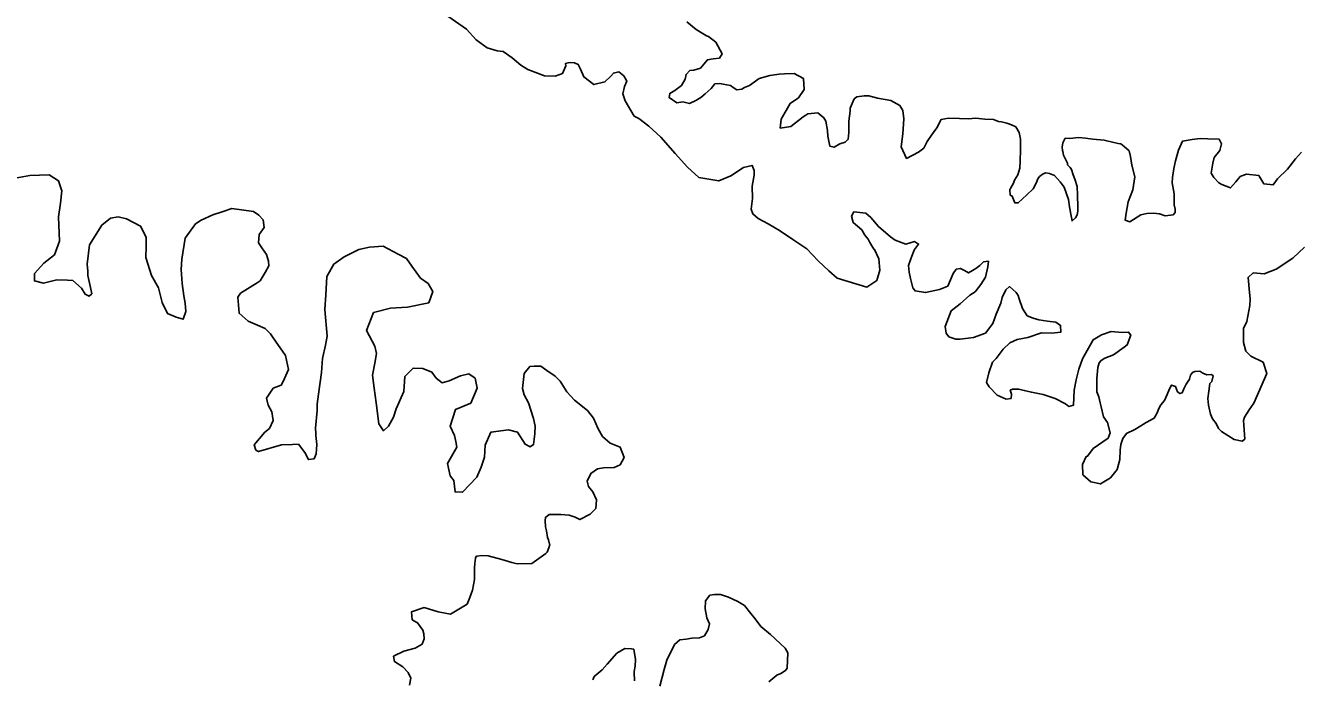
# Model space of a CAD drawing. Extents: x -492261 to -432772, y 1441225 to 1452922.
# Drawn here: x -461436.6 to -461352, y 1452087.9 to 1452131.3 of the extents above; entities that cross this region are included whole.
import ezdxf

# ---------------------------------------------------------------- set-up
doc = ezdxf.new("R2010")
doc.units = 0
doc.layers.add('Default', color=7, linetype='Continuous')

msp = doc.modelspace()

# ---------------------------------------------------------------- linework, layer by layer
at = {"layer": 'Default'}
for points in [[(-461406.588, 1452130.356), (-461407.223, 1452131.074), (-461409.423, 1452132.598), (-461411.315, 1452133.599), (-461413.104, 1452134.427), (-461415.801, 1452135.668), (-461418.073, 1452136.99), (-461421.302, 1452138.651), (-461423.394, 1452139.599), (-461424.101, 1452140.041), (-461424.582, 1452140.435), (-461424.888, 1452140.857), (-461425.667, 1452141.022), (-461426.719, 1452140.982), (-461427.821, 1452140.968), (-461428.777, 1452141.33), (-461429.46, 1452141.797), (-461429.764, 1452142.019), (-461430.314, 1452141.961), (-461431.543, 1452142.095), (-461433.682, 1452142.792), (-461435.044, 1452143.476), (-461438.344, 1452144.934)], [(-461392.575, 1452131.548), (-461391.967, 1452131.055), (-461391.285, 1452130.638), (-461391.134, 1452130.59), (-461390.653, 1452130.196), (-461390.242, 1452129.425), (-461390.414, 1452129.147), (-461390.839, 1452129.091), (-461391.214, 1452129.036), (-461391.682, 1452128.478), (-461392.107, 1452128.347), (-461392.382, 1452128.318), (-461392.629, 1452128.064), (-461392.7, 1452127.738), (-461392.945, 1452127.334), (-461393.391, 1452127.002), (-461393.714, 1452126.797), (-461393.761, 1452126.521), (-461393.255, 1452126.177), (-461392.855, 1452126.232), (-461392.403, 1452126.138), (-461391.98, 1452126.319), (-461391.657, 1452126.524), (-461391.359, 1452126.779), (-461390.963, 1452127.135), (-461390.717, 1452127.439), (-461390.391, 1452127.468), (-461390.165, 1452127.421), (-461389.688, 1452127.328), (-461389.435, 1452127.156), (-461389.258, 1452127.033), (-461388.933, 1452127.087), (-461388.759, 1452127.19), (-461388.41, 1452127.32), (-461387.765, 1452127.78), (-461387.067, 1452127.99), (-461386.441, 1452128.073), (-461386.091, 1452128.103), (-461385.44, 1452128.112), (-461384.834, 1452127.794), (-461384.775, 1452127.068), (-461385.168, 1452126.512), (-461385.714, 1452126.129), (-461386.302, 1452125.093), (-461386.369, 1452124.491), (-461385.669, 1452124.601), (-461384.851, 1452125.238), (-461384.677, 1452125.341), (-461384.528, 1452125.443), (-461383.877, 1452125.502), (-461383.472, 1452125.182), (-461383.344, 1452124.958), (-461383.236, 1452124.333), (-461383.206, 1452123.958), (-461383.071, 1452123.283), (-461382.795, 1452123.212), (-461382.422, 1452123.442), (-461382.048, 1452123.547), (-461381.85, 1452123.751), (-461381.806, 1452124.202), (-461381.816, 1452124.954), (-461381.724, 1452125.606), (-461381.727, 1452125.807), (-461381.46, 1452126.437)], [(-461373.424, 1452113.592), (-461373.03, 1452114.098), (-461372.736, 1452114.578), (-461372.569, 1452115.257), (-461372.524, 1452115.633), (-461372.849, 1452115.604), (-461373.096, 1452115.35), (-461373.369, 1452115.146), (-461373.593, 1452115.018), (-461373.867, 1452114.864), (-461374.119, 1452115.01), (-461374.397, 1452115.157), (-461374.671, 1452115.103), (-461374.868, 1452114.825), (-461375.233, 1452113.968), (-461375.781, 1452113.76), (-461376.705, 1452113.547), (-461377.408, 1452113.663), (-461377.561, 1452113.861), (-461377.72, 1452114.486), (-461377.8, 1452114.91), (-461377.856, 1452115.361), (-461377.687, 1452115.789), (-461377.614, 1452115.965), (-461377.469, 1452116.368), (-461377.444, 1452116.419), (-461377.174, 1452116.773), (-461377.451, 1452116.945), (-461378.025, 1452116.762), (-461378.73, 1452117.028), (-461379.034, 1452117.249), (-461379.844, 1452117.94), (-461380.353, 1452118.534), (-461380.683, 1452118.83), (-461381.486, 1452118.92), (-461381.632, 1452118.642), (-461381.526, 1452118.218), (-461380.944, 1452117.724), (-461380.739, 1452117.376), (-461380.535, 1452117.103), (-461380.407, 1452116.88), (-461380.227, 1452116.556), (-461380.125, 1452116.407), (-461380.1, 1452116.408), (-461379.816, 1452115.785), (-461379.756, 1452115.034), (-461379.947, 1452114.355), (-461380.618, 1452113.92), (-461382.58, 1452114.52), (-461383.137, 1452114.988), (-461383.847, 1452115.655), (-461384.61, 1452116.472), (-461385.545, 1452117.086), (-461386.429, 1452117.675), (-461387.187, 1452118.116), (-461387.843, 1452118.483), (-461388.197, 1452118.779), (-461388.302, 1452119.103), (-461388.211, 1452119.806), (-461388.247, 1452120.632), (-461388.106, 1452121.361), (-461388.11, 1452121.661), (-461388.24, 1452122.01), (-461388.815, 1452121.877), (-461389.659, 1452121.314), (-461390.456, 1452120.978), (-461391.787, 1452121.21), (-461392.547, 1452121.902), (-461393.361, 1452122.793), (-461394.302, 1452123.882), (-461395.114, 1452124.623), (-461395.772, 1452125.14), (-461396.074, 1452125.287), (-461396.689, 1452126.306), (-461396.846, 1452126.78), (-461396.727, 1452127.257), (-461396.581, 1452127.61), (-461396.761, 1452127.958), (-461397.115, 1452128.229), (-461397.465, 1452128.149), (-461397.638, 1452127.946), (-461398.033, 1452127.565), (-461398.757, 1452127.38), (-461399.441, 1452127.897), (-461399.648, 1452128.42), (-461399.802, 1452128.719), (-461400.054, 1452128.841), (-461400.33, 1452128.862), (-461400.48, 1452128.835), (-461400.655, 1452128.783), (-461400.628, 1452128.633), (-461400.846, 1452128.129), (-461401.345, 1452127.946), (-461402.047, 1452127.962), (-461403.155, 1452128.398), (-461403.609, 1452128.667), (-461404.192, 1452129.161), (-461404.799, 1452129.578), (-461405.2, 1452129.623), (-461405.854, 1452129.84), (-461406.588, 1452130.356)], [(-461381.46, 1452126.437), (-461381.286, 1452126.565), (-461380.786, 1452126.646), (-461380.485, 1452126.626), (-461379.907, 1452126.483), (-461379.028, 1452126.32), (-461378.423, 1452126.002), (-461378.218, 1452125.654), (-461378.16, 1452125.104), (-461378.222, 1452124.1), (-461378.336, 1452123.247), (-461377.975, 1452122.475), (-461377.179, 1452122.887), (-461376.832, 1452123.167), (-461376.612, 1452123.596), (-461376.317, 1452124.026), (-461375.973, 1452124.507), (-461375.68, 1452125.062), (-461375.18, 1452125.144), (-461374.453, 1452125.129), (-461373.852, 1452125.112), (-461373.376, 1452125.143), (-461372.774, 1452125.076), (-461372.198, 1452125.059), (-461371.87, 1452124.938), (-461371.67, 1452124.916), (-461371.318, 1452124.82), (-461370.99, 1452124.7), (-461370.713, 1452124.578), (-461370.483, 1452124.205), (-461370.402, 1452123.755), (-461370.392, 1452123.054), (-461370.433, 1452122.302), (-461370.451, 1452121.825), (-461370.571, 1452121.373), (-461370.791, 1452121.019), (-461370.864, 1452120.818), (-461371.035, 1452120.515), (-461371.109, 1452120.388), (-461371.079, 1452120.038), (-461370.953, 1452119.964), (-461370.772, 1452119.516), (-461370.546, 1452119.519), (-461369.977, 1452120.053), (-461369.557, 1452120.459), (-461369.361, 1452120.838), (-461369.24, 1452121.115), (-461369.141, 1452121.267), (-461368.893, 1452121.446), (-461368.719, 1452121.523), (-461368.468, 1452121.476), (-461368.14, 1452121.331), (-461367.759, 1452120.91), (-461367.504, 1452120.562), (-461367.217, 1452119.739), (-461367.136, 1452119.264), (-461367.054, 1452118.764), (-461366.973, 1452118.315), (-461366.75, 1452118.518), (-461366.628, 1452118.72), (-461366.581, 1452118.971), (-461366.585, 1452119.247), (-461366.62, 1452120.023), (-461366.627, 1452120.599), (-461366.784, 1452121.098), (-461366.888, 1452121.373), (-461367.018, 1452121.747), (-461367.095, 1452121.871), (-461367.273, 1452122.044), (-461367.274, 1452122.169), (-461367.532, 1452122.692), (-461367.585, 1452122.942), (-461367.611, 1452122.991), (-461367.639, 1452123.217), (-461367.593, 1452123.518), (-461367.421, 1452123.821), (-461367.121, 1452123.8), (-461366.545, 1452123.858), (-461366.069, 1452123.814), (-461365.592, 1452123.745), (-461364.839, 1452123.68), (-461364.663, 1452123.633), (-461363.91, 1452123.468), (-461363.734, 1452123.445), (-461363.506, 1452123.273), (-461363.177, 1452122.976), (-461363.097, 1452122.602), (-461362.989, 1452122.027), (-461362.803, 1452121.253), (-461362.942, 1452120.374), (-461363.232, 1452119.593), (-461363.373, 1452118.839), (-461363.441, 1452118.362), (-461363.14, 1452118.266), (-461362.394, 1452118.727), (-461361.994, 1452118.808), (-461361.569, 1452118.839), (-461361.167, 1452118.794), (-461360.79, 1452118.649), (-461360.24, 1452118.732), (-461360.117, 1452118.884)], [(-461360.117, 1452118.884), (-461360.119, 1452119.109), (-461360.173, 1452119.384), (-461360.183, 1452120.11), (-461360.318, 1452120.86), (-461360.298, 1452121.211), (-461360.205, 1452121.814), (-461360.087, 1452122.317), (-461359.896, 1452123.021), (-461359.628, 1452123.626), (-461358.978, 1452123.735), (-461358.453, 1452123.792), (-461357.952, 1452123.774), (-461357.2, 1452123.759), (-461357.045, 1452123.435), (-461357.14, 1452123.008), (-461357.534, 1452122.527), (-461357.604, 1452122.15), (-461357.721, 1452121.497), (-461357.542, 1452121.199), (-461357.212, 1452120.852), (-461357.01, 1452120.73), (-461356.43, 1452120.512), (-461356.085, 1452120.918), (-461355.789, 1452121.272), (-461355.69, 1452121.324), (-461355.365, 1452121.429), (-461354.563, 1452121.339), (-461354.23, 1452120.792), (-461353.602, 1452120.726), (-461353.307, 1452121.106), (-461352.639, 1452121.766), (-461352.122, 1452122.45), (-461351.727, 1452122.881)], [(-461417.24, 1452104.203), (-461417.238, 1452104.053), (-461417.18, 1452103.452), (-461417.222, 1452102.825), (-461417.368, 1452102.497), (-461417.743, 1452102.442), (-461417.974, 1452102.915), (-461418.407, 1452103.461), (-461418.808, 1452103.455), (-461419.534, 1452103.42), (-461421.056, 1452102.974), (-461421.233, 1452103.071), (-461421.338, 1452103.421), (-461420.647, 1452104.257), (-461420.325, 1452104.512), (-461420.082, 1452105.041), (-461420.164, 1452105.617), (-461420.421, 1452106.064), (-461420.527, 1452106.539), (-461420.085, 1452107.196), (-461419.562, 1452107.404), (-461419.414, 1452107.631), (-461419.074, 1452108.438), (-461419.262, 1452109.362), (-461419.926, 1452110.33), (-461420.13, 1452110.603), (-461420.258, 1452110.802), (-461420.613, 1452111.173), (-461421.117, 1452111.392), (-461421.747, 1452111.659), (-461422.355, 1452112.177), (-461422.445, 1452113.253), (-461422.248, 1452113.506), (-461421.154, 1452114.198), (-461420.956, 1452114.326), (-461420.612, 1452114.881), (-461420.368, 1452115.336), (-461420.397, 1452115.636), (-461420.528, 1452116.085), (-461420.835, 1452116.532), (-461421.064, 1452116.855), (-461421.021, 1452117.407), (-461420.677, 1452117.887), (-461420.759, 1452118.387), (-461421.039, 1452118.709), (-461421.393, 1452118.955), (-461422.823, 1452119.136), (-461423.471, 1452118.927), (-461424.095, 1452118.718), (-461424.867, 1452118.357), (-461425.24, 1452118.126), (-461425.928, 1452117.165), (-461426.161, 1452115.783), (-461426.201, 1452115.081), (-461426.139, 1452114.155), (-461426.028, 1452113.33), (-461425.946, 1452112.855), (-461425.889, 1452112.304), (-461426.058, 1452111.776), (-461426.535, 1452111.92), (-461427.115, 1452112.162), (-461427.475, 1452112.884), (-461427.713, 1452113.858), (-461428.175, 1452114.679), (-461428.542, 1452115.876), (-461428.526, 1452116.603), (-461428.534, 1452117.23), (-461428.895, 1452117.976), (-461429.828, 1452118.465), (-461430.381, 1452118.583), (-461430.906, 1452118.5), (-461431.476, 1452118.042), (-461432.285, 1452116.728), (-461432.444, 1452115.448), (-461432.413, 1452114.972), (-461432.409, 1452114.696), (-461432.223, 1452113.897), (-461432.142, 1452113.472), (-461432.316, 1452113.32), (-461432.593, 1452113.441), (-461432.824, 1452113.839), (-461433.407, 1452114.357), (-461433.757, 1452114.378), (-461434.459, 1452114.393), (-461435.358, 1452114.18), (-461435.961, 1452114.323), (-461435.943, 1452114.824), (-461435.326, 1452115.509), (-461434.632, 1452116.069), (-461434.293, 1452116.976), (-461434.364, 1452118.579), (-461434.226, 1452119.508), (-461434.136, 1452120.311), (-461434.346, 1452120.984), (-461434.977, 1452121.377), (-461436.254, 1452121.334), (-461437.479, 1452121.117)], [(-461399.131, 1452100.665), (-461399.211, 1452101.015), (-461398.967, 1452101.519), (-461398.52, 1452101.826), (-461398.12, 1452101.906), (-461397.419, 1452101.916), (-461397.021, 1452102.097), (-461396.751, 1452102.576), (-461397.011, 1452103.275), (-461397.691, 1452103.541), (-461398.198, 1452103.985), (-461398.48, 1452104.482), (-461398.79, 1452105.205), (-461399.198, 1452105.7), (-461400.058, 1452106.39), (-461400.567, 1452106.96), (-461401.002, 1452107.655), (-461401.332, 1452108.002), (-461401.888, 1452108.37), (-461402.293, 1452108.665), (-461402.744, 1452108.659), (-461403.019, 1452108.63), (-461403.389, 1452108.174), (-461403.501, 1452107.171), (-461403.395, 1452106.746), (-461403.113, 1452106.224), (-461402.773, 1452105.176), (-461402.666, 1452104.676), (-461402.684, 1452104.15), (-461402.775, 1452103.447), (-461402.999, 1452103.294), (-461403.327, 1452103.465), (-461403.838, 1452104.259), (-461404.442, 1452104.427), (-461405.617, 1452104.26), (-461405.981, 1452103.403), (-461406.046, 1452102.601), (-461406.263, 1452101.946), (-461406.554, 1452101.266), (-461407.493, 1452100.276), (-461407.994, 1452100.294), (-461408.079, 1452101.045), (-461408.309, 1452101.367), (-461408.495, 1452102.192), (-461407.883, 1452103.277), (-461407.938, 1452103.653), (-461408.019, 1452104.052), (-461408.328, 1452104.675), (-461407.967, 1452105.782), (-461406.945, 1452106.197), (-461406.532, 1452107.205), (-461406.666, 1452107.854), (-461407.071, 1452108.149), (-461407.62, 1452108.017), (-461408.392, 1452107.681), (-461408.842, 1452107.549), (-461409.247, 1452107.869), (-461409.528, 1452108.266), (-461410.132, 1452108.509), (-461410.783, 1452108.525), (-461411.327, 1452107.966), (-461411.389, 1452106.963), (-461411.9, 1452105.829), (-461412.093, 1452105.275), (-461412.411, 1452104.669), (-461412.758, 1452104.364), (-461413.064, 1452104.811), (-461413.233, 1452106.212), (-461413.371, 1452107.187), (-461413.483, 1452108.063), (-461413.318, 1452108.867), (-461413.226, 1452109.494), (-461413.333, 1452109.994), (-461413.873, 1452111.039), (-461413.413, 1452112.223), (-461412.289, 1452112.514), (-461411.163, 1452112.579), (-461409.739, 1452112.874), (-461409.473, 1452113.629), (-461409.781, 1452114.151), (-461410.286, 1452114.52), (-461410.873, 1452115.314), (-461411.23, 1452115.81), (-461411.785, 1452116.104), (-461412.769, 1452116.641), (-461413.671, 1452116.579), (-461414.395, 1452116.419), (-461415.365, 1452115.93), (-461416.06, 1452115.444), (-461416.525, 1452114.611), (-461416.585, 1452113.408), (-461416.647, 1452112.43), (-461416.498, 1452110.653), (-461416.615, 1452110.05), (-461416.804, 1452109.17), (-461416.867, 1452108.242), (-461417.073, 1452106.786), (-461417.165, 1452106.133), (-461417.159, 1452105.708), (-461417.269, 1452104.528), (-461417.24, 1452104.203)], [(-461351.518, 1452116.57), (-461352.285, 1452115.833), (-461353.403, 1452115.116), (-461354.201, 1452114.804), (-461354.928, 1452114.87), (-461355.275, 1452114.564), (-461355.186, 1452113.563), (-461355.131, 1452113.138), (-461355.15, 1452112.687), (-461355.361, 1452111.632), (-461355.58, 1452111.153), (-461355.568, 1452110.226), (-461355.41, 1452109.651), (-461355.08, 1452109.33), (-461354.273, 1452108.915), (-461354.013, 1452108.167), (-461354.889, 1452106.201), (-461355.208, 1452105.745), (-461355.503, 1452105.265), (-461355.575, 1452105.039), (-461355.483, 1452103.812), (-461355.657, 1452103.66), (-461356.184, 1452103.778), (-461356.614, 1452104.048), (-461357.043, 1452104.317), (-461357.246, 1452104.515), (-461357.401, 1452104.839), (-461357.631, 1452105.161), (-461357.76, 1452105.46), (-461357.893, 1452106.06), (-461357.949, 1452106.51), (-461357.88, 1452106.987), (-461357.812, 1452107.514), (-461357.688, 1452107.641), (-461357.593, 1452108.018), (-461357.694, 1452108.092), (-461358.02, 1452108.088), (-461358.272, 1452108.184), (-461358.474, 1452108.332), (-461358.799, 1452108.303), (-461358.974, 1452108.225), (-461359.097, 1452108.048), (-461359.169, 1452107.796), (-461359.39, 1452107.468), (-461359.536, 1452107.14), (-461359.658, 1452106.888), (-461359.807, 1452106.836), (-461359.959, 1452106.959), (-461360.089, 1452107.308), (-461360.366, 1452107.404), (-461360.488, 1452107.152), (-461360.658, 1452106.774), (-461360.828, 1452106.371)], [(-461360.828, 1452106.371), (-461361.075, 1452106.092), (-461361.197, 1452105.84), (-461361.318, 1452105.562), (-461361.514, 1452105.209), (-461362.036, 1452104.901), (-461362.409, 1452104.696), (-461362.807, 1452104.44), (-461363.354, 1452104.182), (-461363.601, 1452103.853), (-461363.721, 1452103.45), (-461363.766, 1452103.074), (-461363.807, 1452102.447), (-461363.974, 1452101.793), (-461364.418, 1452101.236), (-461365.089, 1452100.826), (-461365.717, 1452100.968), (-461366.249, 1452101.436), (-461366.283, 1452102.112), (-461366.04, 1452102.642), (-461365.94, 1452102.668), (-461365.571, 1452103.174), (-461364.578, 1452103.864), (-461364.432, 1452104.217), (-461364.617, 1452104.916), (-461364.872, 1452105.289), (-461365.031, 1452105.963), (-461365.11, 1452106.213), (-461365.19, 1452106.612), (-461365.32, 1452106.961), (-461365.332, 1452107.838), (-461365.266, 1452108.566), (-461365.17, 1452108.868), (-461365.047, 1452109.045), (-461364.798, 1452109.198), (-461364.225, 1452109.407), (-461363.505, 1452109.918), (-461363.307, 1452110.071), (-461363.065, 1452110.725), (-461363.218, 1452110.924), (-461363.643, 1452110.893), (-461364.371, 1452110.958), (-461365.019, 1452110.749), (-461365.566, 1452110.416), (-461366.276, 1452109.153), (-461366.517, 1452108.449), (-461366.708, 1452107.744), (-461366.825, 1452107.066), (-461366.886, 1452106.063), (-461367.186, 1452105.984), (-461367.414, 1452106.156), (-461368.095, 1452106.498), (-461368.9, 1452106.763), (-461369.679, 1452106.927), (-461370.156, 1452107.046), (-461370.508, 1452107.117), (-461370.934, 1452107.136), (-461371.083, 1452107.059), (-461371.004, 1452106.784), (-461371.026, 1452106.508), (-461371.351, 1452106.454), (-461371.955, 1452106.721), (-461372.489, 1452107.29), (-461372.668, 1452107.563), (-461372.501, 1452108.217), (-461372.26, 1452108.922), (-461372.013, 1452109.176), (-461371.545, 1452109.784), (-461371.1, 1452110.216), (-461370.626, 1452110.422), (-461369.902, 1452110.558), (-461369.004, 1452110.87), (-461368.327, 1452110.854), (-461367.727, 1452110.913), (-461367.733, 1452111.364), (-461368.062, 1452111.585), (-461368.614, 1452111.652), (-461369.191, 1452111.745), (-461369.568, 1452111.84), (-461369.946, 1452112.01), (-461370.278, 1452112.482), (-461370.487, 1452113.13), (-461370.565, 1452113.355), (-461370.693, 1452113.554), (-461371.124, 1452113.949), (-461371.372, 1452113.745), (-461371.615, 1452113.215), (-461371.711, 1452112.838), (-461372.027, 1452112.107), (-461372.244, 1452111.503), (-461372.736, 1452110.845), (-461373.534, 1452110.558), (-461374.41, 1452110.446), (-461374.71, 1452110.442), (-461375.163, 1452110.611), (-461375.342, 1452110.86), (-461375.398, 1452111.285), (-461375.011, 1452112.342), (-461374.416, 1452112.802), (-461373.772, 1452113.387), (-461373.424, 1452113.592)], [(-461411.031, 1452087.449), (-461410.937, 1452087.902), (-461411.117, 1452088.275), (-461411.473, 1452088.671), (-461412.029, 1452089.014), (-461412.084, 1452089.364), (-461411.387, 1452089.7), (-461410.638, 1452089.91), (-461410.19, 1452090.167), (-461410.045, 1452090.52), (-461410.074, 1452090.845), (-461410.127, 1452091.095), (-461410.485, 1452091.591), (-461410.838, 1452091.787), (-461410.895, 1452092.312), (-461410.047, 1452092.599), (-461409.116, 1452092.311), (-461408.288, 1452092.172), (-461407.194, 1452092.838), (-461407, 1452093.267), (-461406.831, 1452093.77), (-461406.69, 1452094.474), (-461406.695, 1452094.825), (-461406.697, 1452095.025), (-461406.7, 1452095.25), (-461406.679, 1452095.526), (-461406.633, 1452095.878), (-461406.585, 1452096.004), (-461406.535, 1452096.029), (-461406.21, 1452096.059), (-461405.784, 1452096.04), (-461404.879, 1452095.801), (-461404.225, 1452095.61), (-461403.873, 1452095.514), (-461402.896, 1452095.528), (-461401.953, 1452096.192), (-461401.879, 1452096.293), (-461401.758, 1452096.57), (-461401.685, 1452096.797), (-461401.711, 1452096.821), (-461401.79, 1452097.096), (-461401.842, 1452097.271), (-461401.923, 1452097.696), (-461401.976, 1452097.97), (-461402.007, 1452098.396), (-461401.985, 1452098.597), (-461401.737, 1452098.801), (-461400.96, 1452098.786), (-461400.408, 1452098.743), (-461400.006, 1452098.624), (-461399.703, 1452098.452), (-461399.006, 1452098.813), (-461398.636, 1452099.193), (-461398.593, 1452099.77), (-461398.826, 1452100.293), (-461399.131, 1452100.665)], [(-461387.135, 1452087.673), (-461386.59, 1452088.106), (-461386.341, 1452088.21), (-461386.018, 1452088.415), (-461385.92, 1452088.566), (-461385.858, 1452089.595), (-461386.037, 1452089.893), (-461387.027, 1452090.807), (-461387.66, 1452091.349), (-461388.042, 1452091.845), (-461388.323, 1452092.217), (-461388.756, 1452092.737), (-461389.185, 1452093.007), (-461389.815, 1452093.299), (-461390.343, 1452093.468), (-461390.744, 1452093.462), (-461391.044, 1452093.433), (-461391.34, 1452093.053), (-461391.358, 1452092.527), (-461391.25, 1452091.927), (-461391.069, 1452091.528), (-461391.165, 1452091.151), (-461391.409, 1452090.722), (-461391.733, 1452090.592), (-461392.259, 1452090.56), (-461392.634, 1452090.505), (-461393.059, 1452090.449), (-461393.406, 1452090.144), (-461393.918, 1452089.11), (-461394.085, 1452088.481), (-461394.371, 1452087.374)], [(-461396.054, 1452087.728), (-461396.087, 1452088.278), (-461396.088, 1452088.353), (-461396.017, 1452088.705), (-461395.998, 1452089.157), (-461396.107, 1452089.832), (-461396.258, 1452089.855), (-461396.709, 1452089.873), (-461397.231, 1452089.566), (-461397.873, 1452088.83), (-461398.218, 1452088.45), (-461398.739, 1452088.017), (-461398.836, 1452087.79)]]:
    msp.add_lwpolyline(points, dxfattribs=at)

doc.saveas('drawing.dxf')
